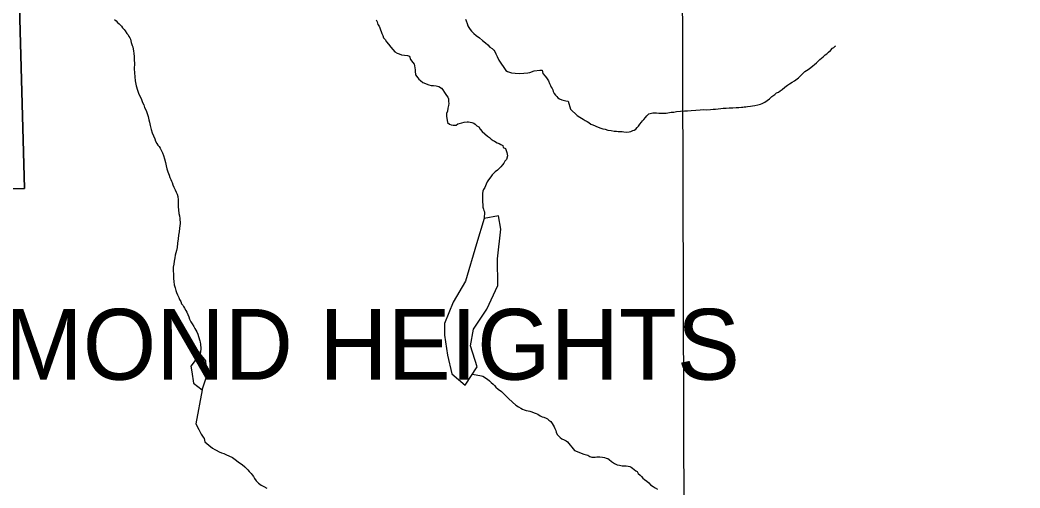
# Model space of a CAD drawing. Extents: x 2010165 to 2382125, y 1060529 to 1407316.
# Drawn here: x 2238469 to 2245535, y 1296274 to 1299579 of the extents above; entities that cross this region are included whole.
import ezdxf

# ---------------------------------------------------------------- set-up
doc = ezdxf.new("R2010")
doc.units = 0
for name, color, linetype in [('GM_X_Corporation', 7, 'Continuous'), ('GM_X_Corporation_Text', 7, 'Continuous'), ('GM_X_Minor_Lake', 7, 'Continuous'), ('GM_X_Minor_River', 7, 'Continuous'), ('GM_X_State_Route', 7, 'Continuous')]:
    doc.layers.add(name, color=color, linetype=linetype)

msp = doc.modelspace()

# ---------------------------------------------------------------- linework, layer by layer
at = {"layer": 'GM_X_Corporation'}
for points in [[(2245178.4, 1321773.4), (2245406.2, 1312275.3), (2245450.8, 1311744.1), (2245466.2, 1311123.5), (2245457.9, 1308806.9), (2245473.3, 1308109.4), (2243488.5, 1308052.8), (2243514.9, 1306894.6), (2242283.2, 1306902.6), (2241498, 1306888.1), (2241570.9, 1303589.2), (2239087.3, 1303544.9), (2239127.7, 1302427.8), (2238390.7, 1302405.5), (2238501.9, 1298389.4), (2234754.2, 1298378.1), (2234938.8, 1293048)], [(2234938.8, 1293048), (2234754.2, 1298378.1), (2238501.9, 1298389.4), (2238390.7, 1302405.5), (2239127.7, 1302427.8), (2239087.3, 1303544.9), (2241570.9, 1303589.2), (2241498, 1306888.1), (2242283.2, 1306902.6), (2243514.9, 1306894.6), (2243488.5, 1308052.8), (2245473.3, 1308109.4), (2245512.3, 1306352.6), (2245541.5, 1302191.8), (2245628.7, 1298157.5), (2245690.7, 1295916.5)]]:
    msp.add_lwpolyline(points, dxfattribs=at)
at = {"layer": 'GM_X_Minor_Lake'}
for points in [[(2241749.6, 1298177), (2241695, 1297999.1), (2241616.1, 1297734.2), (2241528.8, 1297585.8), (2241469.6, 1297436), (2241469.3, 1297353.6), (2241490.2, 1297211.3), (2241521, 1297081.2), (2241615, 1297000.7), (2241698.7, 1297130.9), (2241651.5, 1297278.7), (2241673.2, 1297395.7), (2241768.7, 1297538.2), (2241845.6, 1297704.5), (2241843.8, 1297893.4), (2241867.6, 1298100.9), (2241849.6, 1298195), (2241749.6, 1298177)], [(2239743, 1297221.7), (2239676.5, 1297134), (2239682.8, 1297093.4)], [(2239682.8, 1297093.4), (2239695, 1297013.8), (2239756.2, 1296966.7), (2239790.4, 1297065.8), (2239782.2, 1297172.2), (2239743, 1297221.7)]]:
    msp.add_lwpolyline(points, dxfattribs=at)
at = {"layer": 'GM_X_Minor_River'}
for points in [[(2239136.4, 1299581.6), (2239148.7, 1299571.8), (2239158.9, 1299561.9), (2239169.2, 1299552.1), (2239185.6, 1299534.3), (2239193.8, 1299524.4), (2239204.1, 1299512.6), (2239212.4, 1299502.6), (2239224.8, 1299482.8), (2239233, 1299472.9), (2239239.3, 1299463), (2239245.5, 1299453.1), (2239249.7, 1299443.1), (2239254.2, 1299419.1), (2239260.7, 1299399.1), (2239266.9, 1299389.1), (2239269.2, 1299373.1), (2239271.5, 1299361.1), (2239273.9, 1299343.1), (2239276.3, 1299321), (2239276.8, 1299296.9), (2239277.3, 1299270.8), (2239276.1, 1299234.6), (2239283.9, 1299148.3), (2239290.6, 1299114.2), (2239299.3, 1299082.3), (2239309.9, 1299054.3), (2239318.2, 1299038.4), (2239326.7, 1299018.5), (2239335.2, 1298996.5), (2239343.6, 1298978.6), (2239350, 1298960.6), (2239360.5, 1298938.7), (2239366.9, 1298918.8), (2239375.4, 1298896.8), (2239379.8, 1298874.8), (2239384.2, 1298856.8), (2239388.7, 1298832.8), (2239395.3, 1298804.7), (2239403.8, 1298782.8), (2239412.3, 1298760.8), (2239420.8, 1298738.9), (2239427.1, 1298722.9), (2239435.5, 1298707), (2239443.8, 1298695.1), (2239452, 1298685.2), (2239460.3, 1298673.3), (2239466.6, 1298659.4), (2239475, 1298641.5), (2239483.4, 1298621.5), (2239489.9, 1298597.5), (2239496.5, 1298571.5), (2239501, 1298549.5), (2239507.4, 1298527.5)], [(2241616.4, 1299585.4), (2241620.6, 1299573.4), (2241629.1, 1299553.4), (2241633.4, 1299537.4), (2241639.7, 1299525.5), (2241650, 1299511.6), (2241660.3, 1299499.8), (2241674.7, 1299484), (2241693.1, 1299468.3), (2241715.5, 1299452.6), (2241737.9, 1299435), (2241758.3, 1299417.3), (2241774.7, 1299403.5), (2241789.1, 1299387.7), (2241805.3, 1299378), (2241817.6, 1299366.2), (2241823.9, 1299356.2), (2241830.2, 1299340.3), (2241840.7, 1299320.4), (2241853.2, 1299294.5), (2241900.9, 1299223.1), (2241913.1, 1299215.2), (2241927.3, 1299209.5), (2241941.4, 1299205.8), (2241967.6, 1299202.2), (2241997.7, 1299200.8), (2242029.8, 1299203.4), (2242057.9, 1299206), (2242071.9, 1299208.3), (2242101.7, 1299220.9), (2242141.8, 1299223.7), (2242157.9, 1299224), (2242162.4, 1299202), (2242178.8, 1299182.2), (2242189.1, 1299170.3), (2242203.6, 1299148.5), (2242210, 1299130.6), (2242218.3, 1299116.6), (2242222.6, 1299104.7), (2242228.8, 1299094.7), (2242233, 1299084.8), (2242237.3, 1299074.8), (2242243.6, 1299060.9), (2242251.8, 1299049), (2242262.1, 1299039.1), (2242270.3, 1299029.2), (2242280.5, 1299021.4), (2242298.7, 1299015.7), (2242325, 1299008.2), (2242343.1, 1299004.5), (2242359.2, 1298949.7)], [(2240985.9, 1299579.2), (2240992.2, 1299565.2), (2240998.6, 1299547.3), (2241006.9, 1299535.4), (2241011.2, 1299523.4), (2241026.1, 1299483.5), (2241032.4, 1299469.6), (2241038.7, 1299453.6), (2241049, 1299441.7), (2241059.4, 1299423.8), (2241073.8, 1299408), (2241090.3, 1299386.2), (2241117, 1299354.6), (2241133.3, 1299344.9), (2241147.5, 1299339.1), (2241163.7, 1299333.4), (2241185.8, 1299329.8), (2241207.9, 1299328.2), (2241222.1, 1299324.5), (2241228.6, 1299300.5), (2241245.1, 1299278.7), (2241253.4, 1299266.8), (2241257.6, 1299256.8), (2241260, 1299238.8), (2241262.2, 1299228.8), (2241260.4, 1299216.7), (2241263, 1299190.6), (2241279.4, 1299170.8), (2241287.7, 1299160.9), (2241297.9, 1299151.1), (2241314.3, 1299137.3), (2241356.8, 1299120.1), (2241374.9, 1299116.4), (2241391, 1299116.7), (2241409.1, 1299113), (2241419.2, 1299111.2), (2241429.3, 1299109.4), (2241447.6, 1299097.7), (2241455.9, 1299085.8), (2241468.3, 1299068), (2241482.8, 1299046.1), (2241493.1, 1299034.3), (2241497.4, 1299022.3), (2241497.7, 1299004.2), (2241498, 1298988.1), (2241496.3, 1298974), (2241492.7, 1298955.9), (2241489.1, 1298935.7), (2241483.4, 1298919.5), (2241481.8, 1298897.4), (2241486.4, 1298871.3), (2241490.7, 1298855.3), (2241505, 1298843.6), (2241515.1, 1298839.7), (2241529.3, 1298836), (2241539.3, 1298836.2), (2241551.4, 1298836.4), (2241563.2, 1298844.7), (2241581.2, 1298851.1), (2241591.2, 1298853.3), (2241607.2, 1298857.6), (2241629.2, 1298860), (2241639.2, 1298860.2), (2241649.3, 1298858.4), (2241661.4, 1298854.6), (2241675.6, 1298850.9), (2241685.8, 1298843), (2241698.1, 1298831.2), (2241710.3, 1298823.4), (2241720.6, 1298807.5), (2241735, 1298791.7), (2241771.8, 1298758.3), (2241786.1, 1298748.5), (2241798.4, 1298736.7)], [(2244083.7, 1299264.9), (2244097.6, 1299277.1), (2244109.5, 1299287.3), (2244121.4, 1299299.5), (2244131.3, 1299309.6), (2244145.2, 1299319.8), (2244157.1, 1299332), (2244169, 1299340.1), (2244182.9, 1299352.3), (2244196.8, 1299364.5), (2244210.7, 1299378.7), (2244220.6, 1299384.8), (2244228.5, 1299394.9), (2244234.5, 1299397)], [(2242359.2, 1298949.7), (2242404.8, 1298905.6), (2242425, 1298893.7), (2242437.1, 1298885.8), (2242449.2, 1298877.9), (2242461.3, 1298870.1), (2242475.4, 1298862.2), (2242489.5, 1298854.3), (2242501.7, 1298844.4), (2242515.8, 1298838.5), (2242554, 1298820.9), (2242572.1, 1298815.1), (2242586.2, 1298811.2), (2242604.3, 1298807.4), (2242622.4, 1298801.6), (2242646.4, 1298797.8), (2242666.5, 1298794), (2242684.6, 1298794.2), (2242694.6, 1298792.3), (2242710.6, 1298790.5), (2242722.7, 1298790.6), (2242736.7, 1298788.8), (2242754.8, 1298786.9), (2242772.8, 1298789.1), (2242784.8, 1298791.3), (2242798.7, 1298797.4), (2242808.7, 1298801.6), (2242820.6, 1298807.7), (2242830.5, 1298819.9), (2242838.4, 1298830), (2242848.3, 1298842.1), (2242860.2, 1298856.3), (2242868.1, 1298866.4), (2242876, 1298876.6), (2242887.8, 1298890.7), (2242897.7, 1298902.9), (2242911.6, 1298915.1), (2242921.6, 1298919.2), (2242941.6, 1298923.4), (2242953.6, 1298923.6), (2242965.6, 1298923.7), (2242983.6, 1298921.9), (2243001.7, 1298920.1), (2243017.7, 1298920.2), (2243033.7, 1298920.4), (2243047.7, 1298922.6), (2243069.7, 1298926.8), (2243089.7, 1298929.1), (2243107.7, 1298933.3), (2243163.8, 1298937.9), (2243185.8, 1298938.1), (2243211.8, 1298940.4), (2243243.9, 1298942.8), (2243273.9, 1298945.1), (2243295.9, 1298947.3), (2243318, 1298945.6), (2243348, 1298945.9), (2243368, 1298948.1), (2243384, 1298950.3), (2243402, 1298952.5), (2243420, 1298954.7), (2243438, 1298956.9), (2243458.1, 1298957.1), (2243480.1, 1298959.4), (2243506.1, 1298959.7), (2243530.2, 1298959.9), (2243548.2, 1298960.1), (2243566.2, 1298962.3), (2243576.2, 1298964.4), (2243586.2, 1298964.5), (2243598.2, 1298966.7), (2243610.2, 1298968.8), (2243630.2, 1298971.1), (2243644.2, 1298973.2), (2243662.2, 1298975.4), (2243682.2, 1298979.6), (2243700.2, 1298983.8), (2243712.2, 1298990), (2243732.1, 1298998.2), (2243748, 1299010.4), (2243765.9, 1299022.7), (2243781.7, 1299038.9), (2243801.6, 1299053.2), (2243815.5, 1299063.4), (2243827.5, 1299069.5), (2243841.4, 1299077.7), (2243853.3, 1299087.8), (2243873.2, 1299104.1), (2243891, 1299118.4), (2243906.9, 1299128.6), (2243924.8, 1299140.8), (2243940.8, 1299149), (2243950.7, 1299157.1), (2243968.6, 1299171.4), (2244014.2, 1299214), (2244038, 1299230.3), (2244055.9, 1299242.6), (2244071.8, 1299254.8), (2244083.7, 1299264.9)], [(2241798.4, 1298736.7), (2241812.6, 1298728.9), (2241822.8, 1298723.1), (2241841.1, 1298711.4), (2241855.3, 1298705.6), (2241865.4, 1298699.8), (2241881.6, 1298692.1), (2241883.9, 1298678), (2241900.2, 1298670.3), (2241908.8, 1298642.3), (2241911, 1298630.3), (2241913.2, 1298620.3), (2241907.7, 1298594.1), (2241895.9, 1298581.8), (2241888.2, 1298567.6), (2241878.4, 1298555.3), (2241866.6, 1298543), (2241856.8, 1298532.8), (2241843, 1298518.5), (2241827.2, 1298506.1), (2241815.4, 1298495.8), (2241805.5, 1298485.6), (2241795.8, 1298471.3), (2241780.1, 1298450.9), (2241770.4, 1298436.7), (2241762.7, 1298420.4), (2241753.2, 1298396.1), (2241743.4, 1298381.9), (2241739.6, 1298369.8), (2241738, 1298353.6), (2241736.4, 1298333.5), (2241736.8, 1298311.4), (2241739.9, 1298257.2), (2241744.2, 1298243.2), (2241746.4, 1298233.2), (2241750.7, 1298223.2), (2241749.6, 1298177)], [(2239507.4, 1298527.5), (2239513.9, 1298505.6), (2239522.4, 1298483.6), (2239528.7, 1298467.6), (2239535, 1298453.7), (2239539.3, 1298441.7), (2239543.5, 1298431.8), (2239549.9, 1298415.8), (2239556.3, 1298397.8), (2239564.7, 1298379.9), (2239573.1, 1298362), (2239579.3, 1298350.1), (2239583.7, 1298332.1), (2239586.2, 1298310), (2239586.4, 1298297.9), (2239586.6, 1298287.9), (2239586.9, 1298273.8), (2239587.2, 1298261.8), (2239592.2, 1298213.6), (2239596.5, 1298195.6), (2239598.9, 1298177.6), (2239599.7, 1298141.4), (2239596.3, 1298109.2), (2239592.8, 1298083), (2239589.3, 1298058.8), (2239585.8, 1298032.6), (2239582.4, 1298002.4), (2239579, 1297972.2), (2239575.4, 1297952), (2239569.7, 1297935.8), (2239566.1, 1297917.7), (2239562.4, 1297899.5), (2239558.9, 1297875.3), (2239555.3, 1297855.2), (2239551.8, 1297833), (2239552.3, 1297808.9), (2239552.8, 1297782.8), (2239553.4, 1297754.6), (2239555.8, 1297732.6), (2239558.3, 1297708.5), (2239564.8, 1297686.5), (2239571.2, 1297668.6), (2239575.5, 1297654.6), (2239581.8, 1297638.6), (2239590.3, 1297618.7), (2239596.6, 1297604.7), (2239604.9, 1297590.8), (2239611.3, 1297574.9), (2239619.5, 1297565), (2239623.7, 1297555), (2239632, 1297543.1), (2239640.4, 1297527.2), (2239648.6, 1297515.3), (2239655, 1297499.3), (2239661.3, 1297483.4), (2239667.7, 1297465.4), (2239676.1, 1297447.5), (2239686.4, 1297433.6), (2239696.9, 1297413.7), (2239705.2, 1297399.8), (2239711.5, 1297387.9), (2239717.7, 1297375.9), (2239726.1, 1297360), (2239730.4, 1297344), (2239739.1, 1297314.1), (2239741.3, 1297304.1), (2239743.6, 1297290), (2239743.8, 1297280), (2239746.1, 1297268), (2239746.3, 1297253.9), (2239743, 1297221.7), (2239744.6, 1297239.8)], [(2241665.5, 1297077.7), (2241730.1, 1297067.2), (2241740.3, 1297063.4), (2241750.4, 1297057.5), (2241760.6, 1297049.7), (2241772.8, 1297041.9), (2241787.1, 1297030.1), (2241799.4, 1297018.3), (2241811.7, 1297008.5), (2241821.9, 1296998.6), (2241832.2, 1296986.8), (2241848.5, 1296973), (2241871, 1296955.4), (2241887.4, 1296939.6), (2241903.8, 1296921.8), (2241924.2, 1296904.1), (2241973.4, 1296858.9), (2241991.7, 1296847.2), (2242007.9, 1296837.4), (2242020.1, 1296831.6), (2242032.3, 1296825.8), (2242044.4, 1296822.1), (2242060.5, 1296818.4), (2242072.6, 1296816.6), (2242084.8, 1296812.8), (2242103, 1296805.1), (2242115.1, 1296799.3), (2242127.3, 1296795.5), (2242145.6, 1296783.8), (2242157.7, 1296778), (2242169.9, 1296774.3), (2242186.1, 1296768.5), (2242196.2, 1296762.7), (2242206.5, 1296752.8), (2242218.7, 1296743.1), (2242229, 1296729.2), (2242237.3, 1296717.3), (2242243.5, 1296707.3), (2242247.8, 1296695.4), (2242254.1, 1296679.4), (2242258.4, 1296667.4), (2242264.8, 1296651.5), (2242275, 1296641.6), (2242285.2, 1296631.8), (2242297.5, 1296622), (2242313.7, 1296614.2), (2242327.9, 1296606.5), (2242338.1, 1296600.7), (2242386, 1296539.8)], [(2239756.2, 1296966.7), (2239710.9, 1296726.7), (2239731.8, 1296686.9), (2239748.6, 1296655.1), (2239763.1, 1296633.2), (2239771.3, 1296623.3), (2239775.8, 1296601.3), (2239804.4, 1296575.8), (2239828.9, 1296556.1), (2239845.2, 1296546.4), (2239855.3, 1296542.6), (2239875.6, 1296528.9), (2239893.8, 1296523.2), (2239910, 1296517.5), (2239924.2, 1296511.8), (2239970.8, 1296488.6), (2239989.2, 1296474.8), (2240011.6, 1296459.2), (2240027.9, 1296447.4), (2240040.1, 1296439.6), (2240058.5, 1296423.9), (2240066.7, 1296414), (2240079, 1296402.2), (2240089.3, 1296390.3), (2240101.6, 1296376.5), (2240109.9, 1296366.6), (2240118.2, 1296354.7), (2240126.5, 1296340.8), (2240138.8, 1296325), (2240153.2, 1296309.2), (2240173.6, 1296295.5), (2240191.9, 1296283.8), (2240212.2, 1296274.2)], [(2242386, 1296539.8), (2242453.8, 1296514.2), (2242471.9, 1296508.4), (2242481.9, 1296506.5), (2242496.1, 1296496.6), (2242510.1, 1296492.8), (2242520.2, 1296492.9), (2242534.2, 1296493), (2242544.2, 1296495.1), (2242566.2, 1296493.4), (2242584.3, 1296491.6), (2242598.3, 1296489.7), (2242610.4, 1296485.8), (2242622.5, 1296481.9), (2242632.5, 1296476), (2242648.7, 1296462.1), (2242668.9, 1296446.3), (2242689.1, 1296438.5), (2242705.1, 1296434.7), (2242723.2, 1296430.9), (2242743.2, 1296431.1), (2242753.3, 1296431.2), (2242767.3, 1296429.3), (2242777.4, 1296425.4), (2242787.4, 1296421.5), (2242797.5, 1296413.6), (2242807.6, 1296405.7), (2242819.8, 1296395.8), (2242829.9, 1296389.9), (2242838, 1296375.9), (2242850.2, 1296366), (2242860.3, 1296356.1), (2242870.4, 1296344.2), (2242882.6, 1296334.3), (2242898.7, 1296322.4), (2242912.9, 1296310.5), (2242925.1, 1296296.6), (2242943.2, 1296284.8), (2242957.4, 1296274.9), (2242973.5, 1296265)]]:
    msp.add_lwpolyline(points, dxfattribs=at)
at = {"layer": 'GM_X_State_Route'}
msp.add_lwpolyline([(2243162.1, 1296011.9), (2243151.2, 1300008.9), (2243758.9, 1303247)], dxfattribs=at)

# ---------------------------------------------------------------- texts
at = {"layer": 'GM_X_Corporation_Text'}
msp.add_text('RICHMOND HEIGHTS', height=500, rotation=0.00001, dxfattribs=at).set_placement((2236720.9, 1297038.9))

doc.saveas('drawing.dxf')
